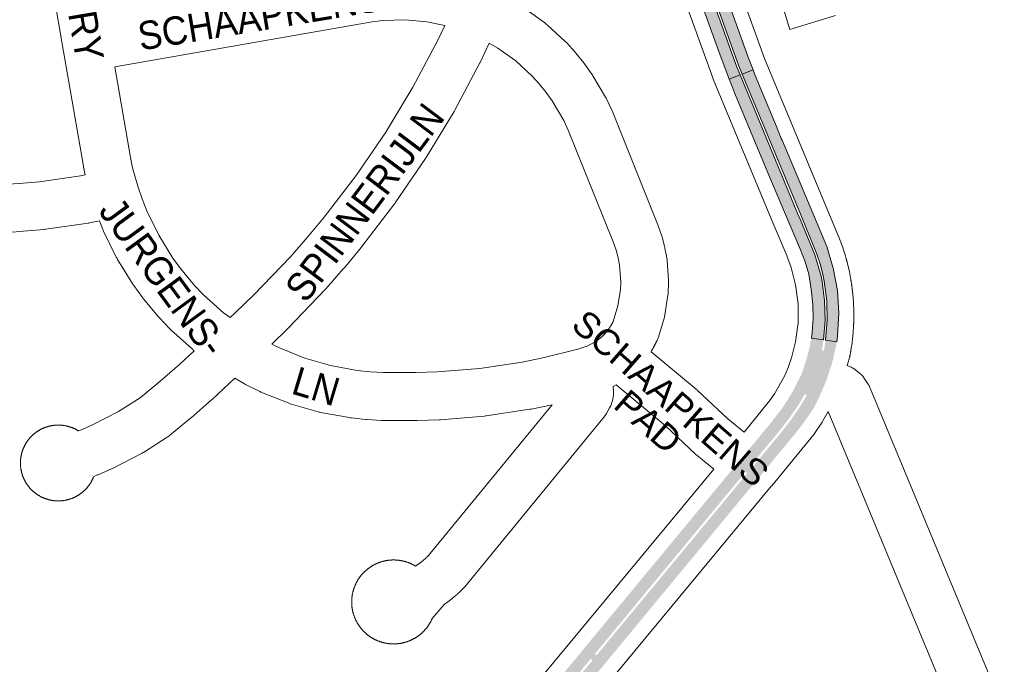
# Paper-space layout 'Layout1' of a CAD drawing. Header units: metres. Extents: x 123097 to 144122, y 392739 to 407589.
# Tile 451 of 510: x 138142 to 138410, y 398958 to 399134. Entities that reach past the tile are written whole.
import ezdxf
from ezdxf.enums import TextEntityAlignment as Align

# ---------------------------------------------------------------- set-up
doc = ezdxf.new("R2010")
doc.units = ezdxf.units.M
doc.header["$MEASUREMENT"] = 0
for name, color, linetype, lineweight in [('gs-anno-wegen algemeen tekst', 7, 'Continuous', 0), ('gs-knt-aanvullende hoofdweg', 7, 'Continuous', 0), ('gs-knt-wegen algemeen', 7, 'Continuous', 0), ('ir-ARC-asfalt-hoofdwegen-te inspecteren', 5, 'Continuous', 0)]:
    doc.layers.add(name, color=color, linetype=linetype, lineweight=lineweight)
doc.styles.add('Style-Arial', font='arial.ttf')

psp = doc.layouts.get("Layout1")

# ---------------------------------------------------------------- hatches: boundary and pattern name
at = {"layer": 'ir-ARC-asfalt-hoofdwegen-te inspecteren', "linetype": 'Continuous', "lineweight": 13}
for points in [[(138310.551, 399186.034), (138332.551, 399125.001), (138335.413, 399117.517), (138338.378, 399118.663), (138337.379, 399121.07), (138313.734, 399186.591), (138314.309, 399186.788), (138337.956, 399121.28), (138338.951, 399118.885), (138341.905, 399120.026), (138340.54, 399123.53), (138317.206, 399188.243), (138315.996, 399192.044), (138315.252, 399195.962), (138314.947, 399198.259), (138314.251, 399204.012), (138313.613, 399206.911), (138312.14, 399212.76), (138308.345, 399211.574), (138309.449, 399209.06), (138310.259, 399206.436), (138310.914, 399202.784), (138310.772, 399202.036), (138310.157, 399201.589), (138309.402, 399201.684), (138308.917, 399202.27), (138305.879, 399210.65), (138302.088, 399209.357)], [(138354.103, 399080.788), (138338.378, 399118.663), (138335.413, 399117.517), (138336.001, 399115.979), (138336.831, 399113.81), (138346.66, 399090.341), (138354.771, 399071.061), (138356.096, 399067.801), (138357.04, 399064.412), (138357.726, 399060.32), (138358.15, 399056.193), (138358.262, 399052.429), (138358.01, 399048.671), (138358.002, 399048.61), (138357.783, 399047.02), (138361.072, 399046.545), (138361.497, 399051.84), (138361.371, 399057.15), (138360.696, 399062.419), (138360.41, 399063.874), (138358.718, 399069.667), (138354.683, 399079.403)], [(138338.951, 399118.885), (138354.681, 399081.031), (138355.254, 399079.661), (138359.284, 399069.881), (138360.277, 399066.98), (138360.997, 399064), (138361.286, 399062.525), (138361.989, 399057.194), (138362.114, 399051.819), (138361.658, 399046.461), (138364.706, 399046.021), (138364.925, 399047.692), (138365.242, 399053.847), (138364.85, 399059.998), (138363.755, 399066.063), (138361.972, 399071.963), (138349.78, 399100.89), (138349.591, 399101.346), (138348.25, 399104.59), (138342.507, 399118.483), (138341.905, 399120.026)]]:
    psp.add_hatch(color=5, dxfattribs=at).paths.add_polyline_path(points, flags=0)
h = psp.add_hatch(color=5, dxfattribs=at)
h.paths.add_polyline_path([(138242.321, 398887.033), (138236.965, 398891.476), (138242.746, 398898.444), (138248.389, 398905.276), (138250.466, 398907.725), (138253.279, 398911.164), (138254.71, 398912.891), (138258.852, 398917.891), (138343.527, 399020.092), (138346.691, 399023.911), (138349.863, 399027.987), (138352.627, 399032.349), (138354.958, 399036.957), (138355.331, 399037.891), (138356.535, 399041.653), (138356.552, 399041.707), (138357.262, 399044.346), (138357.783, 399047.02), (138361.072, 399046.545), (138360.868, 399045.158), (138360.626, 399043.775), (138361.18, 399043.636), (138361.439, 399045.043), (138361.658, 399046.461), (138364.706, 399046.021), (138364.58, 399045.25), (138363.455, 399040.326), (138361.878, 399035.528), (138359.862, 399030.897), (138358.401, 399027.901), (138355.541, 399023.821), (138353.401, 399021.081), (138348.933, 399015.683), (138331.982, 398995.206), (138331.329, 398994.417), (138313.902, 398973.366), (138310.792, 398969.608), (138290.096, 398944.606), (138286.643, 398940.436), (138269.292, 398919.467), (138262.949, 398911.801), (138255.82, 398903.239), (138252.822, 398899.639), (138244.974, 398890.233)])
h.paths.add_polyline_path([(138244.537, 398894.732), (138244.099, 398895.137), (138251.053, 398903.544), (138251.504, 398903.191)], flags=16)
h.paths.add_polyline_path([(138260.338, 398913.729), (138259.845, 398914.129), (138297.703, 398959.781), (138298.194, 398959.397)], flags=16)
h.paths.add_polyline_path([(138299.226, 398960.672), (138298.777, 398961.044), (138339.872, 399010.663), (138340.331, 399010.266)], flags=16)
h.paths.add_polyline_path([(138341.448, 399011.584), (138340.967, 399012.005), (138346.001, 399018.075), (138348.886, 399021.554), (138351.749, 399025.232), (138354.392, 399029.071), (138356.005, 399031.809), (138356.535, 399031.518), (138354.93, 399028.756), (138352.267, 399024.866), (138349.355, 399021.159), (138346.483, 399017.681)], flags=16)

# ---------------------------------------------------------------- linework, layer by layer
at = {"layer": 'gs-knt-aanvullende hoofdweg', "color": 7, "linetype": 'Continuous', "flags": 128}
for points in [[(138351.586, 399039.293), (138352.358, 399041.686), (138353.493, 399045.999), (138354.16, 399051.179), (138354.156, 399056.399), (138353.478, 399061.577), (138352.244, 399066.234), (138351.08, 399069.471), (138351.073, 399069.489), (138347.379, 399078.222), (138347.36, 399078.268), (138331.059, 399117.543), (138331.056, 399117.551), (138330.929, 399117.877), (138309.894, 399176.066), (138305.48, 399188.274), (138300.175, 399202.949), (138300.138, 399203.054), (138296.637, 399213.208)], [(138324.019, 399181.172), (138344.994, 399123.152), (138344.995, 399123.148), (138364.995, 399075.13), (138365.011, 399075.092), (138365.079, 399074.919), (138365.108, 399074.846), (138365.146, 399074.746), (138366.305, 399071.658), (138366.409, 399071.362), (138366.429, 399071.304), (138366.96, 399069.688), (138366.966, 399069.666), (138367.034, 399069.447), (138367.094, 399069.24), (138367.099, 399069.226), (138367.153, 399069.034), (138367.162, 399069.005), (138367.212, 399068.826), (138367.224, 399068.783), (138367.269, 399068.621), (138367.285, 399068.562), (138367.325, 399068.414), (138367.345, 399068.34), (138367.381, 399068.206), (138367.405, 399068.118), (138367.437, 399067.998), (138367.464, 399067.895), (138367.49, 399067.792), (138367.521, 399067.673), (138367.544, 399067.584), (138367.578, 399067.45), (138367.597, 399067.375), (138367.634, 399067.227), (138367.649, 399067.167), (138367.689, 399067.004), (138367.7, 399066.96), (138367.744, 399066.78), (138367.751, 399066.751), (138367.797, 399066.557), (138367.8, 399066.541), (138367.849, 399066.332), (138367.897, 399066.125), (138367.945, 399065.915), (138368.131, 399065.115), (138368.217, 399064.694), (138368.376, 399063.811), (138368.414, 399063.602), (138368.421, 399063.559), (138368.452, 399063.39), (138368.454, 399063.379), (138368.485, 399063.199), (138368.489, 399063.178), (138368.516, 399063.018), (138368.525, 399062.966), (138368.547, 399062.838), (138368.561, 399062.756), (138368.577, 399062.657), (138368.595, 399062.544), (138368.606, 399062.477), (138368.629, 399062.332), (138368.635, 399062.296), (138368.663, 399062.119), (138368.663, 399062.115), (138368.691, 399061.934), (138368.695, 399061.909), (138368.718, 399061.753), (138368.727, 399061.696), (138368.745, 399061.572), (138368.758, 399061.483), (138368.771, 399061.391), (138368.788, 399061.27), (138368.796, 399061.209), (138368.817, 399061.059), (138368.821, 399061.028), (138368.845, 399060.846), (138368.869, 399060.665), (138368.873, 399060.632), (138368.892, 399060.483), (138368.9, 399060.419), (138368.914, 399060.302), (138368.926, 399060.208), (138368.936, 399060.12), (138368.951, 399059.994), (138368.958, 399059.938), (138368.976, 399059.78), (138368.979, 399059.756), (138368.999, 399059.574), (138369, 399059.567), (138369.018, 399059.392), (138369.022, 399059.355), (138369.037, 399059.21), (138369.044, 399059.141), (138369.056, 399059.028), (138369.066, 399058.927), (138369.074, 399058.846), (138369.086, 399058.713), (138369.091, 399058.664), (138369.098, 399058.591), (138369.106, 399058.5), (138369.125, 399058.291), (138369.125, 399058.286), (138369.142, 399058.082), (138369.143, 399058.072), (138369.159, 399057.873), (138369.161, 399057.857), (138369.176, 399057.663), (138369.177, 399057.645), (138369.191, 399057.454), (138369.193, 399057.431), (138369.206, 399057.245), (138369.208, 399057.216), (138369.219, 399057.035), (138369.221, 399057.001), (138369.235, 399056.789), (138369.236, 399056.777), (138369.239, 399056.716), (138369.247, 399056.574), (138369.248, 399056.565), (138369.259, 399056.359), (138369.26, 399056.342), (138369.27, 399056.144), (138369.272, 399056.118), (138369.281, 399055.932), (138369.282, 399055.895), (138369.29, 399055.717), (138369.292, 399055.672), (138369.299, 399055.502), (138369.301, 399055.449), (138369.306, 399055.287), (138369.308, 399055.226), (138369.313, 399055.074), (138369.315, 399055.003), (138369.319, 399054.859), (138369.323, 399054.727), (138369.325, 399054.644), (138369.329, 399054.429), (138369.33, 399054.398), (138369.333, 399054.228), (138369.333, 399054.216), (138369.335, 399054.062), (138369.336, 399054.001), (138369.337, 399053.895), (138369.339, 399053.786), (138369.339, 399053.729), (138369.34, 399053.571), (138369.34, 399053.563), (138369.34, 399053.396), (138369.341, 399053.358), (138369.34, 399053.23), (138369.34, 399053.143), (138369.34, 399053.063), (138369.339, 399052.927), (138369.339, 399052.897), (138369.338, 399052.73), (138369.337, 399052.712), (138369.336, 399052.564), (138369.335, 399052.499), (138369.333, 399052.398), (138369.331, 399052.284), (138369.33, 399052.231), (138369.327, 399052.069), (138369.327, 399052.065), (138369.324, 399051.988), (138369.323, 399051.898), (138369.322, 399051.854), (138369.319, 399051.732), (138369.316, 399051.641), (138369.311, 399051.459), (138369.31, 399051.426), (138369.302, 399051.211), (138369.302, 399051.195), (138369.294, 399050.996), (138369.292, 399050.931), (138369.285, 399050.784), (138369.28, 399050.668), (138369.275, 399050.569), (138369.266, 399050.368), (138369.265, 399050.354), (138369.253, 399050.139), (138369.249, 399050.069), (138369.241, 399049.926), (138369.232, 399049.769), (138369.228, 399049.712), (138369.215, 399049.497), (138369.213, 399049.47), (138369.2, 399049.282), (138369.192, 399049.171), (138369.185, 399049.07), (138369.17, 399048.872), (138369.169, 399048.855), (138369.151, 399048.641), (138369.146, 399048.573), (138369.134, 399048.426), (138369.12, 399048.275), (138369.115, 399048.214), (138369.096, 399048), (138369.094, 399047.976), (138369.076, 399047.786), (138369.065, 399047.678), (138369.055, 399047.572), (138369.035, 399047.379), (138369.033, 399047.36), (138369.01, 399047.146), (138369.003, 399047.081), (138368.987, 399046.932), (138368.97, 399046.783), (138368.963, 399046.718), (138368.938, 399046.507), (138368.913, 399046.293), (138368.845, 399045.702), (138368.805, 399045.35), (138368.768, 399045.079), (138368.721, 399044.783), (138368.542, 399043.745), (138368.506, 399043.533), (138368.486, 399043.419), (138368.469, 399043.321), (138368.446, 399043.188), (138368.432, 399043.112), (138368.404, 399042.958), (138368.394, 399042.9), (138368.362, 399042.728), (138368.354, 399042.688), (138368.318, 399042.498), (138368.314, 399042.477), (138368.298, 399042.393), (138368.273, 399042.268), (138368.254, 399042.175), (138368.235, 399042.084), (138368.222, 399042.027), (138368.209, 399041.972), (138368.185, 399041.875), (138368.16, 399041.778), (138368.147, 399041.728), (138368.133, 399041.678), (138368.073, 399041.474), (138368.047, 399041.388), (138367.496, 399039.62)], [(138339.472, 399021.415), (138346.409, 399029.948), (138347.689, 399031.874), (138347.693, 399031.88), (138350.568, 399036.889), (138351.541, 399039.188), (138351.585, 399039.29)], [(138351.585, 399039.29), (138351.586, 399039.293)], [(138351.585, 399039.29), (138351.586, 399039.293)], [(138362.348, 399027.099), (138360.939, 399024.514), (138360.758, 399024.199), (138360.561, 399023.893), (138358.823, 399021.33), (138358.626, 399021.055), (138358.625, 399021.052), (138358.622, 399021.049), (138358.414, 399020.783), (138346.996, 399006.86), (138346.976, 399006.836), (138346.948, 399006.802), (138265.025, 398908.077)], [(138238.605, 398899.759), (138249.738, 398913.175), (138331.208, 399011.354)]]:
    psp.add_lwpolyline(points, dxfattribs=at)
at = {"layer": 'gs-knt-wegen algemeen', "color": 7, "linetype": 'Continuous', "flags": 128}
for points in [[(138160.022, 399091.441), (138159.57, 399093.543), (138159.52, 399093.8), (138154.107, 399125.066), (138144.44, 399180.918)], [(138279.71, 399136.739), (138285.176, 399132.81), (138285.382, 399132.656), (138285.583, 399132.493), (138285.776, 399132.323), (138290.738, 399127.774), (138290.947, 399127.573), (138291.147, 399127.364), (138293.417, 399124.877), (138293.546, 399124.732), (138293.669, 399124.584), (138295.787, 399121.966), (138295.907, 399121.814), (138296.022, 399121.658), (138297.981, 399118.919), (138298.144, 399118.68), (138298.296, 399118.434), (138301.711, 399112.633), (138301.852, 399112.379), (138301.982, 399112.12), (138303.425, 399109.077), (138303.506, 399108.898), (138303.583, 399108.715), (138315.955, 399077.911), (138316.063, 399077.622), (138316.953, 399075.061), (138317.029, 399074.829), (138317.096, 399074.594), (138317.784, 399072.002), (138317.842, 399071.766), (138317.891, 399071.527), (138318.383, 399068.892), (138318.423, 399068.653), (138318.455, 399068.413), (138318.477, 399068.172), (138318.868, 399062.828), (138318.881, 399062.585), (138318.885, 399062.341), (138318.88, 399062.098), (138318.775, 399059.419), (138318.761, 399059.177), (138318.738, 399058.936), (138318.706, 399058.696), (138317.901, 399053.399), (138317.86, 399053.159), (138317.81, 399052.922), (138317.752, 399052.686), (138317.684, 399052.453), (138316.1, 399047.334), (138316.021, 399047.094), (138315.932, 399046.858), (138315.835, 399046.626), (138315.788, 399046.519), (138315.74, 399046.413), (138315.692, 399046.307), (138315.643, 399046.202), (138315.594, 399046.096), (138315.544, 399045.991), (138315.494, 399045.886), (138315.444, 399045.781), (138315.393, 399045.676), (138315.341, 399045.572), (138315.289, 399045.468), (138315.237, 399045.364), (138315.184, 399045.26), (138315.131, 399045.157), (138315.077, 399045.053), (138315.023, 399044.95), (138314.969, 399044.848), (138314.913, 399044.745), (138314.858, 399044.643), (138314.802, 399044.541), (138314.746, 399044.439), (138314.689, 399044.337), (138314.631, 399044.236), (138314.574, 399044.135), (138314.516, 399044.034), (138314.457, 399043.934), (138314.398, 399043.833), (138314.338, 399043.733), (138314.278, 399043.634), (138314.218, 399043.534), (138314.157, 399043.435), (138314.1, 399043.343)], [(138257.916, 399132.124), (138253.03, 399133.154), (138247.097, 399133.683), (138241.045, 399133.503), (138238.166, 399133.159), (138168.045, 399120.884)], [(138199.444, 399052.608), (138200.842, 399053.883), (138205.947, 399058.804), (138215.869, 399069.183), (138220.555, 399074.505), (138225.093, 399079.954), (138233.796, 399091.319), (138241.839, 399103.105), (138249.226, 399115.314), (138255.941, 399127.921), (138257.916, 399132.124)], [(138270.058, 399127.35), (138267.656, 399122.237), (138267.585, 399122.09), (138267.51, 399121.945), (138260.634, 399109.035), (138260.548, 399108.88), (138260.458, 399108.726), (138252.887, 399096.213), (138252.793, 399096.062), (138252.694, 399095.914), (138244.45, 399083.833), (138244.348, 399083.687), (138244.242, 399083.544), (138235.35, 399071.932), (138235.183, 399071.724), (138230.502, 399066.104), (138230.386, 399065.968), (138225.553, 399060.479), (138225.373, 399060.283), (138215.267, 399049.711), (138215.081, 399049.524), (138215.079, 399049.522), (138215.076, 399049.519), (138210.812, 399045.41)], [(138294.443, 399044.113), (138296.864, 399044.94), (138299.363, 399046.331), (138300.733, 399047.418), (138300.792, 399047.473), (138300.851, 399047.529), (138300.91, 399047.585), (138300.968, 399047.641), (138301.026, 399047.698), (138301.084, 399047.755), (138301.141, 399047.812), (138301.198, 399047.87), (138301.255, 399047.928), (138301.311, 399047.986), (138301.367, 399048.045), (138301.423, 399048.104), (138301.478, 399048.164), (138301.533, 399048.223), (138301.588, 399048.284), (138301.642, 399048.344), (138301.696, 399048.405), (138301.749, 399048.466), (138301.802, 399048.527), (138301.855, 399048.589), (138301.908, 399048.651), (138301.959, 399048.713), (138302.011, 399048.776), (138302.062, 399048.838), (138302.113, 399048.902), (138302.164, 399048.965), (138302.214, 399049.029), (138302.263, 399049.093), (138302.313, 399049.158), (138302.362, 399049.222), (138302.411, 399049.287), (138302.459, 399049.352), (138302.506, 399049.418), (138302.554, 399049.484), (138302.601, 399049.55), (138302.647, 399049.617), (138302.694, 399049.683), (138302.739, 399049.75), (138302.785, 399049.818), (138302.83, 399049.885), (138302.875, 399049.953), (138302.919, 399050.021), (138302.963, 399050.089), (138303.006, 399050.158), (138303.049, 399050.227), (138303.091, 399050.296), (138303.134, 399050.365), (138303.175, 399050.435), (138303.217, 399050.505), (138303.257, 399050.575), (138303.298, 399050.645), (138303.338, 399050.715), (138303.378, 399050.786), (138303.417, 399050.857), (138303.456, 399050.929), (138303.494, 399051), (138303.532, 399051.072), (138303.569, 399051.144), (138303.606, 399051.216), (138303.643, 399051.288), (138303.679, 399051.361), (138303.715, 399051.434), (138303.75, 399051.507), (138303.785, 399051.58), (138305.102, 399055.836), (138305.779, 399060.292), (138305.856, 399062.243), (138305.518, 399066.859), (138305.137, 399068.897), (138304.575, 399071.018), (138303.815, 399073.202), (138291.575, 399103.679), (138290.342, 399106.28), (138287.222, 399111.58), (138285.545, 399113.926), (138283.67, 399116.242), (138281.726, 399118.372), (138277.263, 399122.464), (138272.347, 399125.996), (138270.058, 399127.35)], [(138168.045, 399120.884), (138172.327, 399096.151), (138172.924, 399093.376)], [(138172.924, 399093.376), (138174.352, 399088.393), (138175.52, 399084.942), (138176.828, 399081.64), (138180.04, 399075.034), (138183.903, 399068.785), (138185.963, 399065.956), (138189.794, 399061.365), (138192.209, 399058.831), (138197.666, 399053.912), (138199.444, 399052.608)], [(138124.371, 399088.752), (138135.631, 399088.744), (138142.042, 399089.087), (138147.563, 399089.586), (138158.749, 399091.182), (138160.022, 399091.441)], [(138163.892, 399078.943), (138161.158, 399078.386), (138160.969, 399078.35), (138160.779, 399078.32), (138149.235, 399076.673), (138149.069, 399076.652), (138148.902, 399076.634), (138143.095, 399076.109), (138142.857, 399076.092), (138136.151, 399075.733)], [(138189.71, 399043.601), (138189.7, 399043.608), (138189.526, 399043.74), (138189.357, 399043.878), (138189.192, 399044.022), (138183.308, 399049.326), (138183.128, 399049.494), (138182.955, 399049.669), (138180.221, 399052.537), (138180.075, 399052.695), (138179.934, 399052.858), (138175.828, 399057.779), (138175.694, 399057.947), (138175.564, 399058.118), (138173.232, 399061.321), (138173.091, 399061.523), (138172.958, 399061.73), (138168.792, 399068.468), (138168.68, 399068.656), (138168.575, 399068.848), (138168.476, 399069.044), (138165.012, 399076.167), (138164.908, 399076.39), (138164.813, 399076.617), (138163.892, 399078.943)], [(138188.68, 399025.219), (138182.945, 399020.513), (138182.741, 399020.352), (138182.53, 399020.199), (138182.314, 399020.055), (138175.843, 399015.933), (138175.592, 399015.782), (138175.336, 399015.642), (138167.802, 399011.745), (138167.596, 399011.643), (138167.386, 399011.548), (138163.488, 399009.87), (138163.276, 399009.783), (138162.28, 399009.27), (138162.243, 399009.179), (138162.207, 399009.089), (138162.167, 399008.996), (138162.128, 399008.907), (138162.087, 399008.814), (138162.047, 399008.725), (138162.004, 399008.633), (138161.962, 399008.545), (138161.917, 399008.454), (138161.873, 399008.367), (138161.827, 399008.277), (138161.782, 399008.191), (138161.735, 399008.106), (138161.688, 399008.02), (138161.638, 399007.932), (138161.59, 399007.848), (138161.538, 399007.76), (138161.488, 399007.677), (138161.435, 399007.59), (138161.383, 399007.508), (138161.328, 399007.423), (138161.275, 399007.341), (138161.218, 399007.257), (138161.163, 399007.177), (138161.105, 399007.094), (138161.048, 399007.014), (138160.988, 399006.932), (138160.93, 399006.854), (138160.872, 399006.777), (138160.812, 399006.7), (138160.749, 399006.62), (138160.688, 399006.544), (138160.624, 399006.466), (138160.562, 399006.391), (138160.496, 399006.314), (138160.432, 399006.24), (138160.365, 399006.164), (138160.299, 399006.092), (138160.23, 399006.017), (138160.164, 399005.946), (138160.094, 399005.873), (138160.026, 399005.803), (138159.954, 399005.732), (138159.885, 399005.663), (138159.815, 399005.596), (138159.744, 399005.529), (138159.67, 399005.459), (138159.598, 399005.394), (138159.522, 399005.326), (138159.449, 399005.262), (138159.372, 399005.196), (138159.298, 399005.133), (138159.22, 399005.068), (138159.144, 399005.007), (138159.065, 399004.944), (138158.988, 399004.884), (138158.907, 399004.822), (138158.83, 399004.764), (138158.748, 399004.703), (138158.669, 399004.647), (138158.589, 399004.59), (138158.509, 399004.535), (138158.425, 399004.478), (138158.344, 399004.424), (138158.259, 399004.369), (138158.177, 399004.317), (138158.091, 399004.263), (138158.008, 399004.212), (138157.921, 399004.16), (138157.837, 399004.111), (138157.749, 399004.061), (138157.664, 399004.013), (138157.574, 399003.965), (138157.489, 399003.919), (138157.398, 399003.872), (138157.312, 399003.828), (138157.225, 399003.785), (138157.137, 399003.742), (138157.045, 399003.699), (138156.957, 399003.658), (138156.864, 399003.616), (138156.775, 399003.577), (138156.682, 399003.537), (138156.592, 399003.5), (138156.498, 399003.462), (138156.407, 399003.426), (138156.313, 399003.39), (138156.221, 399003.356), (138156.126, 399003.322), (138156.034, 399003.29), (138155.938, 399003.257), (138155.845, 399003.227), (138155.753, 399003.197), (138155.66, 399003.169), (138155.562, 399003.14), (138155.469, 399003.113), (138155.371, 399003.086), (138155.277, 399003.061), (138155.178, 399003.036), (138155.084, 399003.013), (138154.985, 399002.99), (138154.89, 399002.968), (138154.791, 399002.947), (138154.696, 399002.928), (138154.596, 399002.908), (138154.5, 399002.891), (138154.4, 399002.873), (138154.304, 399002.857), (138154.208, 399002.842), (138154.112, 399002.828), (138154.011, 399002.815), (138153.914, 399002.803), (138153.814, 399002.791), (138153.717, 399002.781), (138153.616, 399002.771), (138153.519, 399002.763), (138153.418, 399002.755), (138153.321, 399002.748), (138153.219, 399002.742), (138153.122, 399002.738), (138153.021, 399002.734), (138152.923, 399002.731), (138152.822, 399002.729), (138152.725, 399002.728), (138152.627, 399002.728), (138152.53, 399002.729), (138152.428, 399002.731), (138152.331, 399002.734), (138152.23, 399002.738), (138152.132, 399002.742), (138152.031, 399002.748), (138151.934, 399002.755), (138151.833, 399002.762), (138151.736, 399002.771), (138151.635, 399002.781), (138151.538, 399002.791), (138151.437, 399002.803), (138151.341, 399002.815), (138151.24, 399002.828), (138151.144, 399002.842), (138151.048, 399002.857), (138150.952, 399002.873), (138150.852, 399002.89), (138150.756, 399002.908), (138150.656, 399002.927), (138150.561, 399002.947), (138150.462, 399002.968), (138150.367, 399002.99), (138150.268, 399003.013), (138150.173, 399003.036), (138150.075, 399003.061), (138149.981, 399003.086), (138149.883, 399003.113), (138149.79, 399003.14), (138149.692, 399003.169), (138149.599, 399003.197), (138149.506, 399003.227), (138149.414, 399003.257), (138149.318, 399003.289), (138149.226, 399003.322), (138149.13, 399003.356), (138149.039, 399003.39), (138148.944, 399003.426), (138148.854, 399003.462), (138148.76, 399003.5), (138148.67, 399003.537), (138148.576, 399003.577), (138148.487, 399003.616), (138148.395, 399003.658), (138148.306, 399003.698), (138148.215, 399003.742), (138148.127, 399003.784), (138148.04, 399003.828), (138147.953, 399003.872), (138147.863, 399003.919), (138147.777, 399003.964), (138147.688, 399004.013), (138147.603, 399004.06), (138147.515, 399004.111), (138147.431, 399004.16), (138147.344, 399004.212), (138147.261, 399004.263), (138147.174, 399004.316), (138147.092, 399004.368), (138147.007, 399004.424), (138146.926, 399004.478), (138146.842, 399004.535), (138146.762, 399004.59), (138146.683, 399004.646), (138146.604, 399004.703), (138146.522, 399004.763), (138146.444, 399004.822), (138146.363, 399004.883), (138146.287, 399004.943), (138146.207, 399005.006), (138146.132, 399005.068), (138146.054, 399005.132), (138145.979, 399005.195), (138145.902, 399005.262), (138145.829, 399005.326), (138145.754, 399005.393), (138145.682, 399005.459), (138145.607, 399005.528), (138145.537, 399005.595), (138145.467, 399005.663), (138145.398, 399005.731), (138145.326, 399005.803), (138145.258, 399005.873), (138145.188, 399005.946), (138145.121, 399006.017), (138145.052, 399006.092), (138144.987, 399006.164), (138144.92, 399006.24), (138144.856, 399006.313), (138144.79, 399006.39), (138144.727, 399006.465), (138144.663, 399006.543), (138144.602, 399006.619), (138144.539, 399006.699), (138144.48, 399006.776), (138144.421, 399006.854), (138144.363, 399006.932), (138144.303, 399007.014), (138144.247, 399007.093), (138144.188, 399007.176), (138144.134, 399007.256), (138144.077, 399007.341), (138144.024, 399007.422), (138143.969, 399007.508), (138143.917, 399007.59), (138143.863, 399007.676), (138143.813, 399007.76), (138143.762, 399007.847), (138143.713, 399007.931), (138143.663, 399008.02), (138143.616, 399008.105), (138143.57, 399008.191), (138143.524, 399008.277), (138143.478, 399008.367), (138143.434, 399008.454), (138143.39, 399008.545), (138143.347, 399008.633), (138143.304, 399008.725), (138143.264, 399008.813), (138143.223, 399008.906), (138143.184, 399008.995), (138143.145, 399009.089), (138143.108, 399009.179), (138143.07, 399009.273), (138143.035, 399009.364), (138142.999, 399009.459), (138142.966, 399009.55), (138142.933, 399009.642), (138142.902, 399009.734), (138142.87, 399009.83), (138142.84, 399009.923), (138142.809, 399010.02), (138142.781, 399010.113), (138142.753, 399010.21), (138142.727, 399010.304), (138142.7, 399010.402), (138142.676, 399010.496), (138142.651, 399010.595), (138142.628, 399010.689), (138142.606, 399010.788), (138142.585, 399010.883), (138142.564, 399010.983), (138142.545, 399011.078), (138142.527, 399011.174), (138142.509, 399011.27), (138142.492, 399011.37), (138142.477, 399011.466), (138142.462, 399011.566), (138142.448, 399011.663), (138142.435, 399011.763), (138142.424, 399011.86), (138142.412, 399011.961), (138142.403, 399012.058), (138142.393, 399012.159), (138142.386, 399012.256), (138142.378, 399012.357), (138142.372, 399012.454), (138142.367, 399012.555), (138142.363, 399012.653), (138142.359, 399012.75), (138142.357, 399012.847), (138142.356, 399012.949), (138142.355, 399013.046), (138142.356, 399013.147), (138142.357, 399013.245), (138142.359, 399013.346), (138142.363, 399013.443), (138142.367, 399013.545), (138142.372, 399013.642), (138142.378, 399013.743), (138142.385, 399013.84), (138142.394, 399013.942), (138142.403, 399014.039), (138142.413, 399014.14), (138142.424, 399014.236), (138142.435, 399014.333), (138142.448, 399014.429), (138142.462, 399014.53), (138142.476, 399014.626), (138142.492, 399014.726), (138142.509, 399014.822), (138142.527, 399014.922), (138142.545, 399015.018), (138142.565, 399015.117), (138142.584, 399015.213), (138142.606, 399015.312), (138142.628, 399015.407), (138142.652, 399015.505), (138142.675, 399015.6), (138142.701, 399015.698), (138142.726, 399015.792), (138142.753, 399015.886), (138142.78, 399015.979), (138142.809, 399016.076), (138142.838, 399016.169), (138142.869, 399016.266), (138142.9, 399016.358), (138142.933, 399016.454), (138142.966, 399016.546), (138143.001, 399016.641), (138143.035, 399016.732), (138143.071, 399016.827), (138143.108, 399016.917), (138143.146, 399017.011), (138143.184, 399017.101), (138143.224, 399017.194), (138143.264, 399017.283), (138143.304, 399017.372), (138143.345, 399017.46), (138143.389, 399017.551), (138143.432, 399017.639), (138143.477, 399017.729), (138143.522, 399017.816), (138143.569, 399017.906), (138143.616, 399017.991), (138143.665, 399018.08), (138143.713, 399018.165), (138143.763, 399018.253), (138143.813, 399018.337), (138143.865, 399018.424), (138143.916, 399018.506), (138143.97, 399018.592), (138144.023, 399018.674), (138144.076, 399018.755), (138144.131, 399018.836), (138144.188, 399018.92), (138144.244, 399019), (138144.303, 399019.083), (138144.36, 399019.161), (138144.42, 399019.243), (138144.479, 399019.32), (138144.541, 399019.401), (138144.602, 399019.477), (138144.665, 399019.556), (138144.727, 399019.631), (138144.792, 399019.709), (138144.855, 399019.783), (138144.922, 399019.86), (138144.986, 399019.933), (138145.052, 399020.005), (138145.118, 399020.076), (138145.187, 399020.15), (138145.254, 399020.221), (138145.325, 399020.293), (138145.394, 399020.362), (138145.466, 399020.434), (138145.536, 399020.501), (138145.61, 399020.571), (138145.681, 399020.637), (138145.756, 399020.706), (138145.829, 399020.771), (138145.905, 399020.838), (138145.979, 399020.901), (138146.056, 399020.967), (138146.131, 399021.029), (138146.207, 399021.09), (138146.283, 399021.151), (138146.363, 399021.213), (138146.44, 399021.272), (138146.521, 399021.333), (138146.597, 399021.389), (138146.6, 399021.391), (138146.603, 399021.393), (138146.682, 399021.45), (138146.761, 399021.506), (138146.845, 399021.564), (138146.925, 399021.619), (138147.01, 399021.675), (138147.092, 399021.728), (138147.177, 399021.783), (138147.26, 399021.834), (138147.347, 399021.887), (138147.43, 399021.937), (138147.514, 399021.986), (138147.599, 399022.034), (138147.687, 399022.084), (138147.773, 399022.13), (138147.862, 399022.178), (138147.949, 399022.223), (138148.039, 399022.269), (138148.126, 399022.312), (138148.217, 399022.357), (138148.305, 399022.398), (138148.398, 399022.441), (138148.486, 399022.481), (138148.579, 399022.521), (138148.669, 399022.56), (138148.763, 399022.599), (138148.853, 399022.635), (138148.943, 399022.671), (138149.034, 399022.705), (138149.129, 399022.741), (138149.221, 399022.774), (138149.317, 399022.807), (138149.409, 399022.838), (138149.505, 399022.87), (138149.598, 399022.9), (138149.695, 399022.929), (138149.789, 399022.957), (138149.886, 399022.985), (138149.98, 399023.011), (138150.078, 399023.037), (138150.172, 399023.061), (138150.271, 399023.085), (138150.366, 399023.107), (138150.461, 399023.129), (138150.556, 399023.149), (138150.655, 399023.169), (138150.751, 399023.188), (138150.851, 399023.206), (138150.946, 399023.223), (138151.047, 399023.24), (138151.143, 399023.255), (138151.243, 399023.269), (138151.34, 399023.282), (138151.44, 399023.295), (138151.537, 399023.306), (138151.638, 399023.317), (138151.735, 399023.326), (138151.836, 399023.335), (138151.933, 399023.342), (138152.03, 399023.349), (138152.127, 399023.355), (138152.229, 399023.359), (138152.326, 399023.363), (138152.427, 399023.366), (138152.525, 399023.368), (138152.626, 399023.369), (138152.724, 399023.369), (138152.825, 399023.368), (138152.922, 399023.366), (138153.024, 399023.363), (138153.121, 399023.359), (138153.223, 399023.355), (138153.32, 399023.349), (138153.421, 399023.342), (138153.518, 399023.335), (138153.615, 399023.326), (138153.712, 399023.317), (138153.813, 399023.306), (138153.909, 399023.295), (138154.01, 399023.282), (138154.106, 399023.269), (138154.207, 399023.255), (138154.303, 399023.24), (138154.403, 399023.223), (138154.499, 399023.207), (138154.599, 399023.188), (138154.695, 399023.17), (138154.794, 399023.149), (138154.889, 399023.129), (138154.988, 399023.107), (138155.083, 399023.084), (138155.177, 399023.061), (138155.272, 399023.037), (138155.37, 399023.011), (138155.464, 399022.985), (138155.561, 399022.958), (138155.655, 399022.93), (138155.752, 399022.9), (138155.844, 399022.871), (138155.941, 399022.839), (138156.033, 399022.808), (138156.129, 399022.774), (138156.22, 399022.741), (138156.316, 399022.706), (138156.407, 399022.671), (138156.501, 399022.634), (138156.591, 399022.597), (138156.681, 399022.56), (138156.771, 399022.522), (138156.864, 399022.481), (138156.952, 399022.441), (138157.044, 399022.399), (138157.132, 399022.357), (138157.224, 399022.313), (138157.311, 399022.27), (138157.401, 399022.224), (138157.488, 399022.179), (138157.577, 399022.131), (138157.663, 399022.084), (138157.751, 399022.035), (138157.836, 399021.986), (138157.923, 399021.935), (138158.007, 399021.885), (138158.09, 399021.835), (138158.169, 399021.786), (138158.551, 399021.919), (138162.025, 399023.415), (138169.094, 399027.072), (138174.989, 399030.827), (138180.358, 399035.231), (138185.809, 399039.955), (138189.71, 399043.601)], [(138210.812, 399045.41), (138212.953, 399044.355), (138219.791, 399041.603), (138226.791, 399039.575), (138234.041, 399038.247), (138237.585, 399037.87), (138241.219, 399037.668), (138250.115, 399037.637), (138255.853, 399037.828), (138267.477, 399038.796), (138279.011, 399040.532), (138284.612, 399041.663), (138294.195, 399044.051), (138294.434, 399044.11)], [(138294.434, 399044.11), (138294.437, 399044.111), (138294.44, 399044.112), (138294.443, 399044.113)], [(138294.434, 399044.11), (138294.437, 399044.111), (138294.44, 399044.112), (138294.443, 399044.113)], [(138314.1, 399043.343), (138326.392, 399033.185), (138326.553, 399033.047), (138326.71, 399032.904), (138335.026, 399025.066), (138339.472, 399021.415)], [(138367.496, 399039.62), (138368.655, 399039.086), (138368.895, 399038.97), (138369.129, 399038.843), (138369.359, 399038.708), (138369.583, 399038.563), (138369.8, 399038.409), (138370.011, 399038.246), (138370.789, 399037.62), (138371.003, 399037.44), (138371.208, 399037.252), (138371.406, 399037.055), (138371.595, 399036.849), (138371.774, 399036.636), (138371.945, 399036.415), (138372.106, 399036.187), (138373.217, 399034.539), (138373.358, 399034.32), (138373.49, 399034.096), (138373.613, 399033.867), (138373.727, 399033.633), (138373.832, 399033.395), (138405.929, 398956.043), (138410.783, 398947.684)], [(138200.776, 399036.121), (138194.61, 399030.359), (138194.428, 399030.195), (138188.818, 399025.334), (138188.687, 399025.224), (138188.684, 399025.221), (138188.68, 399025.219)], [(138287.176, 399028.898), (138281.43, 399027.738), (138281.27, 399027.708), (138281.11, 399027.682), (138269.201, 399025.888), (138268.987, 399025.86), (138268.772, 399025.838), (138256.771, 399024.839), (138256.609, 399024.828), (138256.447, 399024.821), (138250.428, 399024.621), (138250.19, 399024.617), (138241.004, 399024.649), (138240.836, 399024.652), (138240.667, 399024.659), (138236.7, 399024.879), (138236.535, 399024.89), (138236.372, 399024.905), (138232.421, 399025.325), (138232.178, 399025.356), (138231.936, 399025.396), (138224.122, 399026.828), (138223.907, 399026.871), (138223.695, 399026.921), (138223.484, 399026.978), (138215.854, 399029.188), (138215.645, 399029.252), (138215.439, 399029.324), (138215.235, 399029.402), (138207.864, 399032.368), (138207.639, 399032.464), (138207.417, 399032.568), (138203.852, 399034.325), (138203.634, 399034.438), (138203.42, 399034.559), (138200.776, 399036.121)], [(138304.57, 399034.328), (138303.764, 399033.879), (138303.86, 399032.731), (138303.878, 399032.434), (138303.883, 399032.137), (138303.874, 399031.839), (138303.851, 399031.543), (138303.815, 399031.247), (138303.765, 399030.954), (138303.596, 399030.077), (138303.53, 399029.773), (138303.449, 399029.472), (138303.354, 399029.175), (138303.245, 399028.883), (138303.122, 399028.597), (138302.986, 399028.317), (138302.836, 399028.044), (138301.946, 399026.509), (138301.809, 399026.284), (138301.664, 399026.065), (138301.51, 399025.852), (138301.347, 399025.645), (138263.378, 398979.357), (138263.24, 398979.194), (138263.095, 398979.035), (138262.946, 398978.881), (138262.837, 398978.772), (138262.728, 398978.665), (138262.618, 398978.557), (138262.508, 398978.45), (138262.398, 398978.343), (138262.287, 398978.237), (138262.175, 398978.132), (138262.064, 398978.027), (138261.951, 398977.922), (138261.839, 398977.818), (138261.725, 398977.713), (138261.612, 398977.61), (138261.498, 398977.507), (138261.384, 398977.405), (138261.269, 398977.303), (138261.154, 398977.201), (138261.038, 398977.1), (138260.923, 398976.999), (138260.806, 398976.899), (138260.689, 398976.799), (138260.572, 398976.7), (138260.455, 398976.602), (138260.336, 398976.503), (138260.218, 398976.405), (138260.099, 398976.308), (138259.981, 398976.211), (138259.861, 398976.114), (138259.741, 398976.019), (138259.621, 398975.923), (138259.5, 398975.828), (138259.379, 398975.734), (138259.258, 398975.64), (138259.136, 398975.546), (138259.014, 398975.453), (138258.891, 398975.361), (138258.769, 398975.269), (138258.645, 398975.177), (138258.522, 398975.086), (138258.397, 398974.995), (138258.273, 398974.906), (138258.148, 398974.816), (138258.023, 398974.727), (138257.898, 398974.638), (138257.773, 398974.551), (138254.515, 398970.751), (138254.469, 398970.646), (138254.425, 398970.545), (138254.377, 398970.44), (138254.33, 398970.34), (138254.28, 398970.236), (138254.231, 398970.136), (138254.179, 398970.033), (138254.128, 398969.935), (138254.074, 398969.833), (138254.021, 398969.735), (138253.967, 398969.639), (138253.912, 398969.542), (138253.854, 398969.442), (138253.798, 398969.347), (138253.738, 398969.248), (138253.679, 398969.154), (138253.617, 398969.057), (138253.557, 398968.964), (138253.493, 398968.868), (138253.431, 398968.776), (138253.365, 398968.681), (138253.301, 398968.591), (138253.234, 398968.497), (138253.168, 398968.408), (138253.099, 398968.315), (138253.031, 398968.228), (138252.963, 398968.14), (138252.894, 398968.054), (138252.821, 398967.965), (138252.75, 398967.879), (138252.675, 398967.791), (138252.602, 398967.708), (138252.526, 398967.621), (138252.452, 398967.539), (138252.373, 398967.454), (138252.298, 398967.373), (138252.218, 398967.29), (138252.14, 398967.21), (138252.059, 398967.129), (138251.98, 398967.051), (138251.897, 398966.971), (138251.816, 398966.895), (138251.735, 398966.819), (138251.653, 398966.745), (138251.567, 398966.668), (138251.484, 398966.595), (138251.396, 398966.52), (138251.311, 398966.448), (138251.222, 398966.375), (138251.136, 398966.305), (138251.045, 398966.234), (138250.958, 398966.166), (138250.866, 398966.096), (138250.777, 398966.03), (138250.683, 398965.962), (138250.593, 398965.898), (138250.498, 398965.832), (138250.407, 398965.769), (138250.315, 398965.707), (138250.222, 398965.647), (138250.125, 398965.584), (138250.031, 398965.526), (138249.933, 398965.465), (138249.838, 398965.408), (138249.738, 398965.35), (138249.642, 398965.295), (138249.541, 398965.238), (138249.444, 398965.185), (138249.342, 398965.13), (138249.244, 398965.079), (138249.141, 398965.027), (138249.042, 398964.977), (138248.938, 398964.927), (138248.838, 398964.879), (138248.737, 398964.833), (138248.636, 398964.788), (138248.531, 398964.741), (138248.429, 398964.698), (138248.322, 398964.654), (138248.219, 398964.613), (138248.112, 398964.57), (138248.008, 398964.531), (138247.9, 398964.491), (138247.795, 398964.454), (138247.686, 398964.416), (138247.581, 398964.381), (138247.471, 398964.345), (138247.366, 398964.312), (138247.255, 398964.279), (138247.149, 398964.248), (138247.042, 398964.218), (138246.935, 398964.189), (138246.823, 398964.16), (138246.716, 398964.133), (138246.603, 398964.106), (138246.496, 398964.082), (138246.383, 398964.057), (138246.274, 398964.034), (138246.161, 398964.012), (138246.052, 398963.992), (138245.938, 398963.971), (138245.829, 398963.953), (138245.715, 398963.935), (138245.605, 398963.919), (138245.491, 398963.904), (138245.381, 398963.89), (138245.271, 398963.877), (138245.161, 398963.865), (138245.046, 398963.854), (138244.936, 398963.845), (138244.82, 398963.836), (138244.71, 398963.828), (138244.594, 398963.822), (138244.484, 398963.817), (138244.368, 398963.812), (138244.258, 398963.809), (138244.142, 398963.807), (138244.031, 398963.807), (138243.916, 398963.807), (138243.805, 398963.808), (138243.69, 398963.811), (138243.579, 398963.814), (138243.468, 398963.819), (138243.358, 398963.825), (138243.242, 398963.832), (138243.132, 398963.84), (138243.017, 398963.849), (138242.907, 398963.859), (138242.792, 398963.871), (138242.682, 398963.883), (138242.567, 398963.897), (138242.457, 398963.912), (138242.343, 398963.928), (138242.233, 398963.945), (138242.119, 398963.963), (138242.01, 398963.982), (138241.896, 398964.003), (138241.788, 398964.024), (138241.679, 398964.046), (138241.571, 398964.069), (138241.458, 398964.094), (138241.35, 398964.119), (138241.238, 398964.146), (138241.13, 398964.174), (138241.019, 398964.203), (138240.912, 398964.233), (138240.801, 398964.265), (138240.695, 398964.296), (138240.584, 398964.33), (138240.479, 398964.364), (138240.369, 398964.4), (138240.264, 398964.436), (138240.155, 398964.474), (138240.051, 398964.512), (138239.948, 398964.551), (138239.844, 398964.591), (138239.737, 398964.633), (138239.634, 398964.675), (138239.528, 398964.72), (138239.426, 398964.764), (138239.321, 398964.81), (138239.22, 398964.856), (138239.115, 398964.905), (138239.015, 398964.953), (138238.911, 398965.004), (138238.813, 398965.054), (138238.71, 398965.107), (138238.612, 398965.159), (138238.51, 398965.214), (138238.414, 398965.267), (138238.317, 398965.322), (138238.222, 398965.378), (138238.122, 398965.437), (138238.027, 398965.494), (138237.929, 398965.555), (138237.836, 398965.614), (138237.739, 398965.677), (138237.647, 398965.738), (138237.551, 398965.803), (138237.46, 398965.866), (138237.365, 398965.933), (138237.276, 398965.998), (138237.183, 398966.066), (138237.094, 398966.133), (138237.002, 398966.203), (138236.915, 398966.271), (138236.829, 398966.34), (138236.743, 398966.41), (138236.654, 398966.484), (138236.569, 398966.556), (138236.482, 398966.631), (138236.399, 398966.705), (138236.313, 398966.782), (138236.232, 398966.857), (138236.147, 398966.936), (138236.067, 398967.013), (138235.985, 398967.093), (138235.906, 398967.171), (138235.825, 398967.254), (138235.748, 398967.333), (138235.669, 398967.417), (138235.593, 398967.498), (138235.519, 398967.58), (138235.445, 398967.663), (138235.369, 398967.75), (138235.297, 398967.834), (138235.222, 398967.922), (138235.152, 398968.008), (138235.079, 398968.098), (138235.011, 398968.184), (138234.94, 398968.276), (138234.873, 398968.364), (138234.804, 398968.456), (138234.739, 398968.546), (138234.671, 398968.64), (138234.608, 398968.731), (138234.543, 398968.826), (138234.481, 398968.918), (138234.42, 398969.011), (138234.36, 398969.104), (138234.299, 398969.202), (138234.241, 398969.296), (138234.181, 398969.395), (138234.125, 398969.491), (138234.068, 398969.591), (138234.014, 398969.687), (138233.958, 398969.789), (138233.906, 398969.886), (138233.852, 398969.989), (138233.802, 398970.087), (138233.75, 398970.191), (138233.702, 398970.29), (138233.652, 398970.395), (138233.606, 398970.495), (138233.561, 398970.596), (138233.516, 398970.698), (138233.471, 398970.804), (138233.428, 398970.906), (138233.385, 398971.013), (138233.345, 398971.116), (138233.304, 398971.224), (138233.265, 398971.328), (138233.226, 398971.437), (138233.19, 398971.542), (138233.153, 398971.651), (138233.119, 398971.757), (138233.085, 398971.867), (138233.053, 398971.973), (138233.02, 398972.084), (138232.99, 398972.19), (138232.961, 398972.297), (138232.933, 398972.404), (138232.905, 398972.517), (138232.879, 398972.624), (138232.854, 398972.737), (138232.83, 398972.845), (138232.806, 398972.958), (138232.785, 398973.067), (138232.763, 398973.18), (138232.744, 398973.289), (138232.725, 398973.403), (138232.708, 398973.513), (138232.691, 398973.627), (138232.676, 398973.737), (138232.661, 398973.851), (138232.649, 398973.961), (138232.637, 398974.071), (138232.626, 398974.182), (138232.616, 398974.297), (138232.607, 398974.407), (138232.6, 398974.522), (138232.593, 398974.633), (138232.588, 398974.748), (138232.584, 398974.859), (138232.581, 398974.975), (138232.579, 398975.085), (138232.578, 398975.201), (138232.578, 398975.312), (138232.579, 398975.427), (138232.582, 398975.538), (138232.585, 398975.653), (138232.59, 398975.764), (138232.596, 398975.875), (138232.602, 398975.985), (138232.611, 398976.1), (138232.619, 398976.211), (138232.63, 398976.326), (138232.641, 398976.436), (138232.654, 398976.551), (138232.667, 398976.661), (138232.682, 398976.775), (138232.698, 398976.885), (138232.715, 398976.999), (138232.733, 398977.109), (138232.752, 398977.222), (138232.772, 398977.331), (138232.794, 398977.445), (138232.816, 398977.553), (138232.839, 398977.662), (138232.863, 398977.77), (138232.889, 398977.882), (138232.915, 398977.99), (138232.944, 398978.102), (138232.972, 398978.209), (138233.003, 398978.32), (138233.033, 398978.427), (138233.066, 398978.538), (138233.098, 398978.643), (138233.133, 398978.754), (138233.168, 398978.859), (138233.205, 398978.968), (138233.242, 398979.073), (138233.281, 398979.181), (138233.32, 398979.285), (138233.36, 398979.388), (138233.401, 398979.491), (138233.444, 398979.598), (138233.487, 398979.7), (138233.533, 398979.806), (138233.578, 398979.908), (138233.625, 398980.013), (138233.672, 398980.113), (138233.722, 398980.218), (138233.771, 398980.317), (138233.823, 398980.42), (138233.872, 398980.515), (138233.873, 398980.518), (138233.876, 398980.522), (138233.928, 398980.621), (138233.98, 398980.718), (138234.036, 398980.819), (138234.091, 398980.916), (138234.146, 398981.011), (138234.203, 398981.107), (138234.263, 398981.205), (138234.321, 398981.3), (138234.383, 398981.397), (138234.443, 398981.49), (138234.507, 398981.587), (138234.569, 398981.678), (138234.635, 398981.773), (138234.698, 398981.864), (138234.766, 398981.958), (138234.831, 398982.047), (138234.901, 398982.139), (138234.968, 398982.227), (138235.039, 398982.318), (138235.109, 398982.405), (138235.178, 398982.491), (138235.249, 398982.576), (138235.324, 398982.664), (138235.396, 398982.748), (138235.473, 398982.834), (138235.547, 398982.917), (138235.625, 398983.002), (138235.701, 398983.083), (138235.78, 398983.166), (138235.858, 398983.246), (138235.939, 398983.327), (138236.018, 398983.405), (138236.101, 398983.486), (138236.181, 398983.562), (138236.266, 398983.64), (138236.348, 398983.715), (138236.43, 398983.789), (138236.514, 398983.862), (138236.601, 398983.937), (138236.686, 398984.008), (138236.775, 398984.082), (138236.861, 398984.152), (138236.952, 398984.223), (138237.039, 398984.291), (138237.131, 398984.361), (138237.22, 398984.427), (138237.313, 398984.496), (138237.403, 398984.56), (138237.498, 398984.626), (138237.589, 398984.689), (138237.685, 398984.753), (138237.778, 398984.814), (138237.871, 398984.874), (138237.965, 398984.933), (138238.063, 398984.994), (138238.158, 398985.051), (138238.258, 398985.109), (138238.354, 398985.164), (138238.454, 398985.221), (138238.551, 398985.274), (138238.653, 398985.329), (138238.751, 398985.38), (138238.854, 398985.433), (138238.953, 398985.482), (138239.057, 398985.533), (138239.157, 398985.58), (138239.262, 398985.629), (138239.363, 398985.674), (138239.464, 398985.719), (138239.566, 398985.762), (138239.673, 398985.807), (138239.776, 398985.848), (138239.883, 398985.89), (138239.987, 398985.93), (138240.095, 398985.97), (138240.199, 398986.007), (138240.308, 398986.045), (138240.413, 398986.081), (138240.523, 398986.116), (138240.629, 398986.15), (138240.739, 398986.183), (138240.846, 398986.214), (138240.957, 398986.246), (138241.064, 398986.275), (138241.171, 398986.303), (138241.278, 398986.33), (138241.391, 398986.357), (138241.499, 398986.381), (138241.612, 398986.406), (138241.72, 398986.429), (138241.833, 398986.451), (138241.942, 398986.472), (138242.056, 398986.492), (138242.165, 398986.51), (138242.279, 398986.528), (138242.389, 398986.545), (138242.503, 398986.56), (138242.613, 398986.574), (138242.728, 398986.588), (138242.838, 398986.6), (138242.948, 398986.61), (138243.058, 398986.62), (138243.174, 398986.629), (138243.284, 398986.637), (138243.399, 398986.643), (138243.51, 398986.649), (138243.625, 398986.653), (138243.736, 398986.656), (138243.852, 398986.658), (138243.962, 398986.659), (138244.078, 398986.659), (138244.189, 398986.658), (138244.304, 398986.655), (138244.415, 398986.652), (138244.53, 398986.647), (138244.641, 398986.642), (138244.751, 398986.635), (138244.862, 398986.627), (138244.977, 398986.618), (138245.087, 398986.608), (138245.202, 398986.596), (138245.312, 398986.584), (138245.427, 398986.57), (138245.537, 398986.556), (138245.651, 398986.54), (138245.761, 398986.523), (138245.875, 398986.505), (138245.984, 398986.486), (138246.098, 398986.466), (138246.207, 398986.445), (138246.32, 398986.422), (138246.428, 398986.399), (138246.536, 398986.375), (138246.644, 398986.35), (138246.756, 398986.323), (138246.864, 398986.296), (138246.975, 398986.266), (138247.082, 398986.237), (138247.193, 398986.205), (138247.3, 398986.174), (138247.41, 398986.14), (138247.516, 398986.106), (138247.625, 398986.07), (138247.73, 398986.035), (138247.839, 398985.997), (138247.943, 398985.959), (138248.052, 398985.918), (138248.155, 398985.879), (138248.258, 398985.838), (138248.361, 398985.796), (138248.467, 398985.752), (138248.569, 398985.708), (138248.675, 398985.661), (138248.775, 398985.615), (138248.88, 398985.567), (138248.98, 398985.519), (138249.084, 398985.468), (138249.183, 398985.418), (138249.286, 398985.365), (138249.383, 398985.314), (138249.485, 398985.259), (138249.582, 398985.205), (138249.683, 398985.148), (138249.778, 398985.093), (138249.874, 398985.036), (138249.963, 398984.982), (138250.077, 398985.059), (138250.196, 398985.141), (138250.314, 398985.223), (138250.432, 398985.305), (138250.549, 398985.388), (138250.666, 398985.472), (138250.783, 398985.557), (138250.899, 398985.642), (138251.014, 398985.728), (138251.129, 398985.815), (138251.244, 398985.902), (138251.358, 398985.99), (138251.471, 398986.078), (138251.584, 398986.167), (138251.697, 398986.257), (138251.809, 398986.347), (138251.92, 398986.438), (138252.031, 398986.53), (138252.142, 398986.622), (138252.252, 398986.715), (138252.361, 398986.809), (138252.47, 398986.903), (138252.578, 398986.998), (138252.686, 398987.093), (138252.793, 398987.189), (138252.9, 398987.286), (138253.006, 398987.383), (138253.111, 398987.481), (138253.216, 398987.579), (138253.321, 398987.679), (138253.425, 398987.778), (138253.528, 398987.878), (138287.176, 399028.898)], [(138331.208, 399011.354), (138326.591, 399015.145), (138326.422, 399015.289), (138326.258, 399015.439), (138317.934, 399023.284), (138304.57, 399034.328)], [(138394.069, 398950.653), (138362.348, 399027.099)]]:
    psp.add_lwpolyline(points, dxfattribs=at)
psp.add_lwpolyline([(138364.341, 399134.84), (138351.906, 399131.047, -0.3848001), (138351.894, 399131.054), (138341.541, 399164.996)], format="xyb", dxfattribs=at)
at = {"layer": 'ir-ARC-asfalt-hoofdwegen-te inspecteren', "color": 5, "linetype": 'Continuous', "lineweight": 13, "flags": 128}
for points in [[(138310.551, 399186.034), (138332.551, 399125.001), (138335.413, 399117.517), (138338.378, 399118.663), (138337.379, 399121.07), (138313.734, 399186.591)], [(138314.309, 399186.788), (138337.956, 399121.28), (138338.951, 399118.885), (138341.905, 399120.026), (138340.54, 399123.53), (138317.206, 399188.243)]]:
    psp.add_lwpolyline(points, dxfattribs=at)
at = {"layer": 'ir-ARC-asfalt-hoofdwegen-te inspecteren', "color": 5, "linetype": 'Continuous', "lineweight": 13}
for points in [[(138354.103, 399080.788), (138338.378, 399118.663), (138335.413, 399117.517), (138336.001, 399115.979), (138336.831, 399113.81), (138346.66, 399090.341), (138354.771, 399071.061), (138356.096, 399067.801), (138357.04, 399064.412), (138357.726, 399060.32), (138358.15, 399056.193), (138358.262, 399052.429), (138358.01, 399048.671), (138358.002, 399048.61), (138357.783, 399047.02), (138361.072, 399046.545), (138361.497, 399051.84), (138361.371, 399057.15), (138360.696, 399062.419), (138360.41, 399063.874), (138358.718, 399069.667), (138354.683, 399079.403)], [(138338.951, 399118.885), (138354.681, 399081.031), (138355.254, 399079.661), (138359.284, 399069.881), (138360.277, 399066.98), (138360.997, 399064), (138361.286, 399062.525), (138361.989, 399057.194), (138362.114, 399051.819), (138361.658, 399046.461), (138364.706, 399046.021), (138364.925, 399047.692), (138365.242, 399053.847), (138364.85, 399059.998), (138363.755, 399066.063), (138361.972, 399071.963), (138349.78, 399100.89), (138349.591, 399101.346), (138348.25, 399104.59), (138342.507, 399118.483), (138341.905, 399120.026)]]:
    psp.add_lwpolyline(points, close=True, dxfattribs=at)

# ---------------------------------------------------------------- texts
at = {"layer": 'gs-anno-wegen algemeen tekst', "color": 7, "style": 'Style-Arial', "width": 0.909091}
for s, rotation, p in [('HARRY', 279.60944, (138158.517, 399139.507)), ('SCHAAPKENSLN', 9.39282, (138213.588, 399135.555)), ('SPINNERIJLN', 53.05497, (138236.108, 399083.966)), ('JURGENS-', 306.21083, (138181.268, 399063.675)), ('LN', 343.27024, (138222.871, 399033.925))]:
    psp.add_text(s, height=7.7, rotation=rotation, dxfattribs=at).set_placement(p, align=Align.MIDDLE_CENTER)
at = {"layer": 'gs-anno-wegen algemeen tekst', "color": 7, "style": 'Style-Arial'}
for s, p in [('SCHAAPKENS', (138319.438, 399030.671)), ('PAD', (138313.358, 399024.323))]:
    psp.add_text(s, height=7, rotation=318.82607, dxfattribs=at).set_placement(p, align=Align.MIDDLE_CENTER)

doc.saveas('drawing.dxf')
